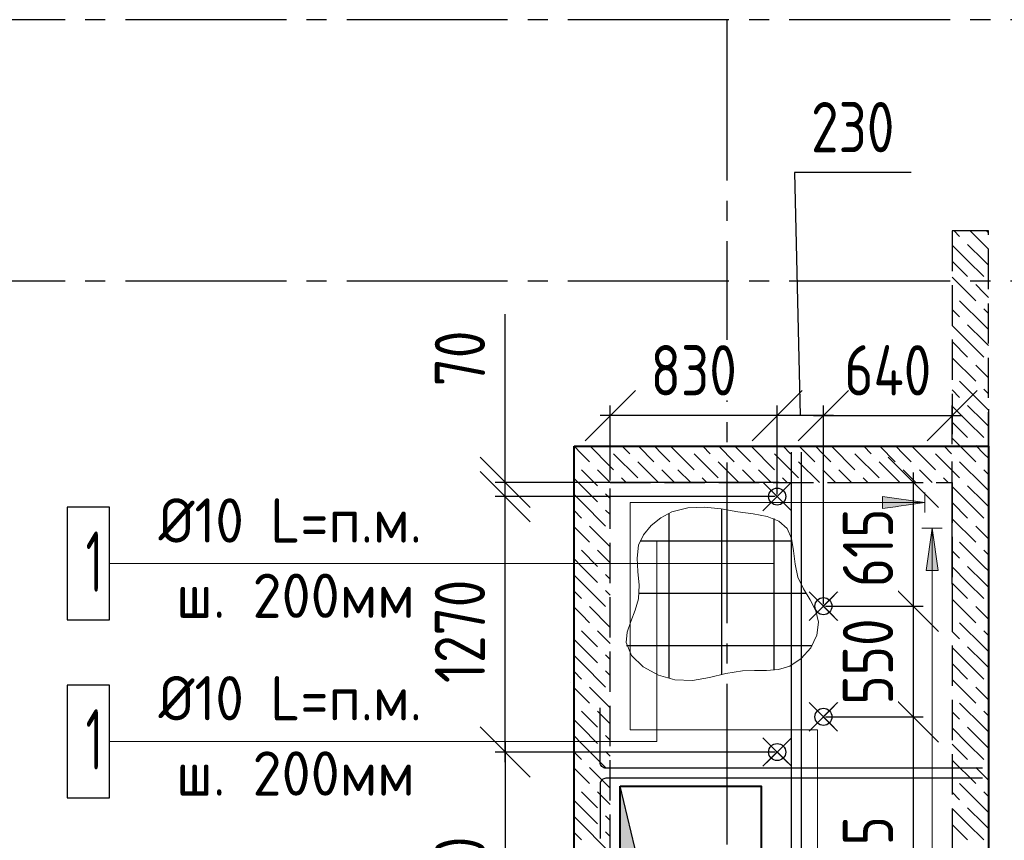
# Model space of a CAD drawing. Header units: millimetres. Extents: x 40580 to 1930067, y -240640 to 81020.
# Tile 533 of 656: x 1259250 to 1264145, y -218878 to -214800. Entities that reach past the tile are written whole.
import ezdxf

# ---------------------------------------------------------------- set-up
doc = ezdxf.new("R2010")
doc.units = ezdxf.units.MM
for name, pattern in [('______2', [270, 200, -70]), ('______5', [1100, 800, -100, 100, -100]), ('CENTER', [2, 1.25, -0.25, 0.25, -0.25])]:
    doc.linetypes.add(name, pattern=pattern)
for name, color, linetype, lineweight in [('Standard', 7, 'Continuous', 25), ('Обрамление проемов стержнями', 7, 'Continuous', 25), ('ОСИ', 7, 'CENTER', 15), ('Основная', 7, 'Continuous', 40), ('Позиционная метка линия выноска', 7, 'Continuous', 13), ('Позиционная метка номер позиции', 7, 'Continuous', 13), ('Примечания', 7, 'Continuous', 13), ('Размерная линия_ общее', 7, 'Continuous', 25)]:
    doc.layers.add(name, color=color, linetype=linetype, lineweight=lineweight)
for name, color, linetype in [('ЖБ Балка Вышележаща', 7, 'Continuous'), ('Тонкие', 7, 'Continuous'), ('ФВ-2', 7, 'Continuous')]:
    doc.layers.add(name, color=color, linetype=linetype)
doc.layers.add('ЖБ Балка Нижележащая', color=7, linetype='______2', true_color=0x656565)
doc.layers.add('ЖБ Стена верхний уровень', color=7, linetype='______2', true_color=0x656565)
doc.styles.add('GOST 2.304', font='isocpeur.ttf', dxfattribs={"width": 0.8})
doc.styles.add('GOST 2.304-81', font='txt')
doc.dimstyles.new('СПДС', dxfattribs={"dimscale": 125, "dimtxt": 250, "dimasz": 250, "dimexe": 50, "dimexo": 10, "dimgap": 100, "dimtad": 1, "dimdec": 0, "dimtxsty": 'GOST 2.304-81', "dimblk": 'OBLIQUE', "dimcen": 250, "dimdle": 50, "dimadec": 0, "dimazin": 2, "dimtfac": 0.75, "dimtdec": 0, "dimtmove": 1, "dimatfit": 3, "dimfxl": 1, "dimtfill": 1, "dimtolj": 1, "dimarcsym": 1})

# ---------------------------------------------------------------- blocks, each defined once
blk = doc.blocks.new('_OBLIQUE')
at = {"color": 0, "linetype": 'ByBlock'}
blk.add_line((-0.5, -0.5), (0.5, 0.5), dxfattribs=at)
blk = doc.blocks.new('*D18383')
at = {"layer": 'Defpoints', "color": 0}
for p in [(1263245.4, -218264.7), (1263509.8, -219759.7), (1263691.8, -219759.7)]:
    blk.add_point(p, dxfattribs=at)
at = {"layer": 'Тонкие', "color": 0, "lineweight": -2}
for p, q in [((1263691.8, -218214.7), (1263691.8, -219809.7)), ((1263255.4, -218264.7), (1263741.8, -218264.7)), ((1263519.8, -219759.7), (1263741.8, -219759.7))]:
    blk.add_line(p, q, dxfattribs=at)
at = {"layer": 'Тонкие', "color": 0, "lineweight": -2, "xscale": 250, "yscale": 250, "zscale": 250}
for p, rotation in [((1263691.8, -218264.7), 90), ((1263691.8, -219759.7), 270)]:
    blk.add_blockref('_OBLIQUE', p, dxfattribs=dict(at, rotation=rotation))
at = {"layer": 'Тонкие', "color": 0, "insert": (1263466.8, -219029.7), "char_height": 250, "attachment_point": 5, "rotation": 90, "style": 'GOST 2.304', "bg_fill": 3, "box_fill_scale": 1.1, "bg_fill_color": 256, "bg_fill_true_color": 13158600, "bg_fill_transparency": 0}
blk.add_mtext('\\A1;1495', dxfattribs=at)
blk = doc.blocks.new('*D18384')
at = {"layer": 'Defpoints', "color": 0}
for p in [(1263245.4, -217714.7), (1263245.4, -218264.7), (1263691.8, -218264.7)]:
    blk.add_point(p, dxfattribs=at)
at = {"layer": 'Тонкие', "color": 0, "lineweight": -2}
for p, q in [((1263691.8, -217664.7), (1263691.8, -218314.7)), ((1263255.4, -217714.7), (1263741.8, -217714.7)), ((1263255.4, -218264.7), (1263741.8, -218264.7))]:
    blk.add_line(p, q, dxfattribs=at)
at = {"layer": 'Тонкие', "color": 0, "lineweight": -2, "xscale": 250, "yscale": 250, "zscale": 250}
for p, rotation in [((1263691.8, -217714.7), 90), ((1263691.8, -218264.7), 270)]:
    blk.add_blockref('_OBLIQUE', p, dxfattribs=dict(at, rotation=rotation))
at = {"layer": 'Тонкие', "color": 0, "insert": (1263466.8, -217989.7), "char_height": 250, "attachment_point": 5, "rotation": 90, "style": 'GOST 2.304', "bg_fill": 3, "box_fill_scale": 1.1, "bg_fill_color": 256, "bg_fill_true_color": 13158600, "bg_fill_transparency": 0}
blk.add_mtext('\\A1;550', dxfattribs=at)
blk = doc.blocks.new('*D18385')
at = {"layer": 'Defpoints', "color": 0}
for p in [(1263348, -217099.7), (1263245.4, -217714.7), (1263691.8, -217714.7)]:
    blk.add_point(p, dxfattribs=at)
at = {"layer": 'Тонкие', "color": 0, "lineweight": -2}
for p, q in [((1263691.8, -217049.7), (1263691.8, -217764.7)), ((1263358, -217099.7), (1263741.8, -217099.7)), ((1263255.4, -217714.7), (1263741.8, -217714.7))]:
    blk.add_line(p, q, dxfattribs=at)
at = {"layer": 'Тонкие', "color": 0, "lineweight": -2, "xscale": 250, "yscale": 250, "zscale": 250}
for p, rotation in [((1263691.8, -217099.7), 90), ((1263691.8, -217714.7), 270)]:
    blk.add_blockref('_OBLIQUE', p, dxfattribs=dict(at, rotation=rotation))
at = {"layer": 'Тонкие', "color": 0, "insert": (1263466.8, -217424.7), "char_height": 250, "attachment_point": 5, "rotation": 90, "style": 'GOST 2.304', "bg_fill": 3, "box_fill_scale": 1.1, "bg_fill_color": 256, "bg_fill_true_color": 13158600, "bg_fill_transparency": 0}
blk.add_mtext('\\A1;615', dxfattribs=at)
blk = doc.blocks.new('*D18386')
at = {"layer": 'Defpoints', "color": 0}
for p in [(1263885.4, -216767.2), (1263885.4, -216919.7), (1263245.4, -217714.7)]:
    blk.add_point(p, dxfattribs=at)
at = {"layer": 'Тонкие', "color": 0, "lineweight": -2}
for p, q in [((1263245.4, -217704.7), (1263245.4, -216717.2)), ((1263885.4, -216909.7), (1263885.4, -216717.2)), ((1263195.4, -216767.2), (1263935.4, -216767.2))]:
    blk.add_line(p, q, dxfattribs=at)
at = {"layer": 'Тонкие', "color": 0, "lineweight": -2, "xscale": 250, "yscale": 250, "zscale": 250, "rotation": 180}
blk.add_blockref('_OBLIQUE', (1263245.4, -216767.2), dxfattribs=at)
at = {"layer": 'Тонкие', "color": 0, "lineweight": -2, "xscale": 250, "yscale": 250, "zscale": 250}
blk.add_blockref('_OBLIQUE', (1263885.4, -216767.2), dxfattribs=at)
at = {"layer": 'Тонкие', "color": 0, "insert": (1263565.5, -216542.2), "char_height": 250, "attachment_point": 5, "style": 'GOST 2.304', "bg_fill": 3, "box_fill_scale": 1.1, "bg_fill_color": 256, "bg_fill_true_color": 13158600, "bg_fill_transparency": 0}
blk.add_mtext('\\A1;640', dxfattribs=at)
blk = doc.blocks.new('*D18387')
at = {"layer": 'Defpoints', "color": 0}
for p in [(1262185.4, -216767.2), (1262185.4, -217099.7), (1263015.4, -217169.7)]:
    blk.add_point(p, dxfattribs=at)
at = {"layer": 'Тонкие', "color": 0, "lineweight": -2}
for p, q in [((1262185.4, -217089.7), (1262185.4, -216717.2)), ((1263015.4, -217159.7), (1263015.4, -216717.2)), ((1263065.4, -216767.2), (1262135.4, -216767.2))]:
    blk.add_line(p, q, dxfattribs=at)
at = {"layer": 'Тонкие', "color": 0, "lineweight": -2, "xscale": 250, "yscale": 250, "zscale": 250, "rotation": 180}
blk.add_blockref('_OBLIQUE', (1262185.4, -216767.2), dxfattribs=at)
at = {"layer": 'Тонкие', "color": 0, "lineweight": -2, "xscale": 250, "yscale": 250, "zscale": 250}
blk.add_blockref('_OBLIQUE', (1263015.4, -216767.2), dxfattribs=at)
at = {"layer": 'Тонкие', "color": 0, "insert": (1262600.5, -216542.2), "char_height": 250, "attachment_point": 5, "style": 'GOST 2.304', "bg_fill": 3, "box_fill_scale": 1.1, "bg_fill_color": 256, "bg_fill_true_color": 13158600, "bg_fill_transparency": 0}
blk.add_mtext('\\A1;830', dxfattribs=at)
blk = doc.blocks.new('*D18391')
at = {"layer": 'Defpoints', "color": 0}
for p in [(1263015.4, -216767.2), (1263015.4, -217169.7), (1263245.4, -217714.7)]:
    blk.add_point(p, dxfattribs=at)
at = {"layer": 'Тонкие', "color": 0, "lineweight": -2}
for p, q in [((1263681.1, -215558.8), (1263101.1, -215558.8)), ((1263101.1, -215558.8), (1263130.4, -216767.2)), ((1263015.4, -217159.7), (1263015.4, -216717.2)), ((1263245.4, -217704.7), (1263245.4, -216717.2)), ((1263295.4, -216767.2), (1262965.4, -216767.2))]:
    blk.add_line(p, q, dxfattribs=at)
at = {"layer": 'Тонкие', "color": 0, "lineweight": -2, "xscale": 250, "yscale": 250, "zscale": 250, "rotation": 180}
blk.add_blockref('_OBLIQUE', (1263015.4, -216767.2), dxfattribs=at)
at = {"layer": 'Тонкие', "color": 0, "lineweight": -2, "xscale": 250, "yscale": 250, "zscale": 250}
blk.add_blockref('_OBLIQUE', (1263245.4, -216767.2), dxfattribs=at)
at = {"layer": 'Тонкие', "color": 0, "insert": (1263391.1, -215333.8), "char_height": 250, "attachment_point": 5, "style": 'GOST 2.304', "bg_fill": 3, "box_fill_scale": 1.1, "bg_fill_color": 256, "bg_fill_true_color": 13158600, "bg_fill_transparency": 0}
blk.add_mtext('\\A1;230', dxfattribs=at)
blk = doc.blocks.new('*D18392')
at = {"layer": 'Defpoints', "color": 0}
for p in [(1261663.1, -217099.7), (1263035.4, -217099.7), (1263015.4, -217169.7)]:
    blk.add_point(p, dxfattribs=at)
at = {"layer": 'Тонкие', "color": 0, "lineweight": -2}
for p, q in [((1261663.1, -217099.7), (1261663.1, -216263.4)), ((1261663.1, -217219.7), (1261663.1, -217049.7)), ((1263025.4, -217099.7), (1261613.1, -217099.7)), ((1263005.4, -217169.7), (1261613.1, -217169.7))]:
    blk.add_line(p, q, dxfattribs=at)
at = {"layer": 'Тонкие', "color": 0, "lineweight": -2, "xscale": 250, "yscale": 250, "zscale": 250}
for p, rotation in [((1261663.1, -217099.7), 270), ((1261663.1, -217169.7), 90)]:
    blk.add_blockref('_OBLIQUE', p, dxfattribs=dict(at, rotation=rotation))
at = {"layer": 'Тонкие', "color": 0, "insert": (1261438.1, -216483.4), "char_height": 250, "attachment_point": 5, "rotation": 90, "style": 'GOST 2.304', "bg_fill": 3, "box_fill_scale": 1.1, "bg_fill_color": 256, "bg_fill_true_color": 13158600, "bg_fill_transparency": 0}
blk.add_mtext('\\A1;70', dxfattribs=at)
blk = doc.blocks.new('*D18393')
at = {"layer": 'Defpoints', "color": 0}
for p in [(1261663.1, -217169.7), (1263015.4, -217169.7), (1263015.3, -218439.7)]:
    blk.add_point(p, dxfattribs=at)
at = {"layer": 'Тонкие', "color": 0, "lineweight": -2}
for p, q in [((1261663.1, -218489.7), (1261663.1, -217119.7)), ((1263005.4, -217169.7), (1261613.1, -217169.7)), ((1263005.3, -218439.7), (1261613.1, -218439.7))]:
    blk.add_line(p, q, dxfattribs=at)
at = {"layer": 'Тонкие', "color": 0, "lineweight": -2, "xscale": 250, "yscale": 250, "zscale": 250}
for p, rotation in [((1261663.1, -217169.7), 90), ((1261663.1, -218439.7), 270)]:
    blk.add_blockref('_OBLIQUE', p, dxfattribs=dict(at, rotation=rotation))
at = {"layer": 'Тонкие', "color": 0, "insert": (1261438.1, -217839.7), "char_height": 250, "attachment_point": 5, "rotation": 90, "style": 'GOST 2.304', "bg_fill": 3, "box_fill_scale": 1.1, "bg_fill_color": 256, "bg_fill_true_color": 13158600, "bg_fill_transparency": 0}
blk.add_mtext('\\A1;1270', dxfattribs=at)
blk = doc.blocks.new('*D18394')
at = {"layer": 'Defpoints', "color": 0}
for p in [(1263015.3, -218439.7), (1261663.1, -219759.7), (1262866, -219759.7)]:
    blk.add_point(p, dxfattribs=at)
at = {"layer": 'Тонкие', "color": 0, "lineweight": -2}
for p, q in [((1261663.1, -218389.7), (1261663.1, -219809.7)), ((1263005.3, -218439.7), (1261613.1, -218439.7)), ((1262856, -219759.7), (1261613.1, -219759.7))]:
    blk.add_line(p, q, dxfattribs=at)
at = {"layer": 'Тонкие', "color": 0, "lineweight": -2, "xscale": 250, "yscale": 250, "zscale": 250}
for p, rotation in [((1261663.1, -218439.7), 90), ((1261663.1, -219759.7), 270)]:
    blk.add_blockref('_OBLIQUE', p, dxfattribs=dict(at, rotation=rotation))
at = {"layer": 'Тонкие', "color": 0, "insert": (1261438.1, -219117.2), "char_height": 250, "attachment_point": 5, "rotation": 90, "style": 'GOST 2.304', "bg_fill": 3, "box_fill_scale": 1.1, "bg_fill_color": 256, "bg_fill_true_color": 13158600, "bg_fill_transparency": 0}
blk.add_mtext('\\A1;1320', dxfattribs=at)

msp = doc.modelspace()

# ---------------------------------------------------------------- linework, layer by layer
at = {"layer": 'Standard', "color": 251, "linetype": 'Continuous', "lineweight": -3, "true_color": 0x656565, "transparency": 33554687}
for p, q in [((1264065.4, -217590.4), (1264065.4, -217465.4)), ((1264065.4, -217590.4), (1264065.4, -217549.5)), ((1264065.4, -217605.4), (1264065.4, -217730.4))]:
    msp.add_line(p, q, dxfattribs=at)
at = {"layer": 'ЖБ Балка Вышележаща', "color": 7, "linetype": 'Continuous', "lineweight": -3, "transparency": 33554687}
msp.add_line((1264065.4, -216954.7), (1264065.4, -217034.7), dxfattribs=at)
at = {"layer": 'ЖБ Балка Нижележащая', "color": 251, "linetype": '______2', "lineweight": -3, "true_color": 0x656565, "transparency": 33554687}
msp.add_line((1264065.4, -216734.7), (1264065.4, -216954.7), dxfattribs=at)
at = {"layer": 'ЖБ Стена верхний уровень', "color": 251, "linetype": '______2', "lineweight": -3, "true_color": 0x656565, "transparency": 33554687}
for p, q in [((1264065.4, -215849.7), (1263885.4, -215849.7)), ((1264065.4, -220999.7), (1264065.4, -215849.7))]:
    msp.add_line(p, q, dxfattribs=at)
at = {"layer": 'ЖБ Стена верхний уровень', "color": 9, "linetype": 'Continuous', "lineweight": -3, "true_color": 0xc7c7c7, "transparency": 33554687}
for p, q in [((1263895.5, -215849.7), (1263922.3, -215876.6)), ((1264042.3, -215916.6), (1263975.5, -215849.7)), ((1264055.5, -215849.7), (1264065.4, -215859.7)), ((1263962.3, -215996.6), (1263885.4, -215919.7)), ((1263962.3, -215916.6), (1264042.3, -215996.6)), ((1264042.3, -215916.6), (1264065.4, -215939.7)), ((1263885.4, -215999.7), (1263962.3, -216076.6)), ((1263962.3, -215996.6), (1264042.3, -216076.6)), ((1264042.3, -215996.6), (1264065.4, -216019.6)), ((1263885.4, -216079.7), (1264002.3, -216196.6)), ((1264042.3, -216156.6), (1264002.3, -216116.6)), ((1264065.4, -216179.7), (1264042.3, -216156.6)), ((1264042.3, -216316.6), (1263922.3, -216196.6)), ((1263885.4, -216239.7), (1263922.3, -216276.6)), ((1264042.3, -216236.6), (1264065.4, -216259.7)), ((1264042.3, -216316.6), (1264065.4, -216339.7)), ((1264042.3, -216396.6), (1264065.4, -216419.6)), ((1264065.4, -216579.7), (1264042.3, -216556.6)), ((1264042.3, -216636.6), (1264065.4, -216659.7)), ((1264042.3, -216716.6), (1264065.4, -216739.7)), ((1264042.3, -216796.6), (1264065.4, -216819.6)), ((1264065.4, -216979.7), (1264042.3, -216956.6)), ((1264042.3, -217036.6), (1264065.4, -217059.7)), ((1264042.3, -217116.6), (1264065.4, -217139.7)), ((1264042.3, -217196.6), (1264065.4, -217219.6)), ((1264065.4, -217379.7), (1264042.3, -217356.6)), ((1264042.3, -217436.6), (1264065.4, -217459.7)), ((1264042.3, -217516.6), (1264065.4, -217539.7)), ((1264042.3, -217596.6), (1264065.4, -217619.6)), ((1264065.4, -217779.7), (1264042.3, -217756.6)), ((1264042.3, -217916.6), (1263922.3, -217796.6)), ((1263885.4, -217839.7), (1263922.3, -217876.6)), ((1264042.3, -217836.6), (1264065.4, -217859.7)), ((1263962.3, -217996.6), (1263885.4, -217919.7)), ((1263962.3, -217916.6), (1264042.3, -217996.6)), ((1264042.3, -217916.6), (1264065.4, -217939.7)), ((1263885.4, -217999.7), (1263962.3, -218076.6)), ((1263962.3, -217996.6), (1264042.3, -218076.6)), ((1264042.3, -217996.6), (1264065.4, -218019.6)), ((1263885.4, -218079.7), (1264002.3, -218196.6)), ((1264042.3, -218156.6), (1264002.3, -218116.6)), ((1264065.4, -218179.7), (1264042.3, -218156.6)), ((1264042.3, -218316.6), (1263922.3, -218196.6)), ((1263885.4, -218239.7), (1263922.3, -218276.6)), ((1264042.3, -218236.6), (1264065.4, -218259.7)), ((1263962.3, -218396.6), (1263885.4, -218319.7)), ((1263962.3, -218316.6), (1264042.3, -218396.6)), ((1264042.3, -218316.6), (1264065.4, -218339.7)), ((1263885.4, -218399.7), (1263962.3, -218476.6)), ((1263962.3, -218396.6), (1264042.3, -218476.6)), ((1264042.3, -218396.6), (1264065.4, -218419.6)), ((1263885.4, -218479.7), (1264002.3, -218596.6)), ((1264042.3, -218556.6), (1264002.3, -218516.6)), ((1264065.4, -218579.7), (1264042.3, -218556.6)), ((1264042.3, -218716.6), (1263922.3, -218596.6)), ((1263885.4, -218639.7), (1263922.3, -218676.6)), ((1264042.3, -218636.6), (1264065.4, -218659.7)), ((1263962.3, -218796.6), (1263885.4, -218719.7)), ((1263962.3, -218716.6), (1264042.3, -218796.6)), ((1264042.3, -218716.6), (1264065.4, -218739.7)), ((1263885.4, -218799.7), (1263962.3, -218876.6)), ((1263962.3, -218796.6), (1264042.3, -218876.6)), ((1264042.3, -218796.6), (1264065.4, -218819.6))]:
    msp.add_line(p, q, dxfattribs=at)
at = {"layer": 'ОСИ', "color": 8, "linetype": '______5', "lineweight": -3, "transparency": 33554687}
for p, q in [((1267175.4, -214799.7), (1235315.4, -214799.7)), ((1262765.4, -214799.7), (1262765.4, -224299.7)), ((1267175.4, -216099.7), (1235315.4, -216099.7)), ((1267175.4, -216099.7), (1235315.4, -216099.7))]:
    msp.add_line(p, q, dxfattribs=at)
at = {"layer": 'Позиционная метка линия выноска', "color": 251, "linetype": 'Continuous', "lineweight": 13, "true_color": 0x494949, "transparency": 33554687}
msp.add_line((1263215.4, -221069.7), (1263215.4, -218329.7), dxfattribs=at)
at = {"layer": 'Позиционная метка номер позиции', "color": 7, "linetype": 'Continuous', "lineweight": -3, "transparency": 33554687}
for p, q in [((1262738, -217231.4), (1262738, -218054.2)), ((1262477.3, -217254), (1262477.3, -218072.9)), ((1262998.7, -217279.6), (1262998.7, -218032.8)), ((1262334.6, -217389.1), (1263089.6, -217389.1)), ((1262329.7, -217649.8), (1263158.3, -217649.8)), ((1262267.1, -217910.5), (1263188.8, -217910.5))]:
    msp.add_line(p, q, dxfattribs=at)
at = {"layer": 'Позиционная метка номер позиции', "color": 7, "linetype": 'Continuous', "lineweight": 25, "transparency": 33554687}
for points in [[(1259486.5, -217783.1), (1259696.5, -217783.1), (1259696.5, -217223.2), (1259486.5, -217223.2), (1259486.5, -217783.1)], [(1259486.5, -218666.5), (1259696.5, -218666.5), (1259696.5, -218106.5), (1259486.5, -218106.5), (1259486.5, -218666.5)]]:
    msp.add_lwpolyline(points, dxfattribs=at)
at = {"layer": 'Позиционная метка номер позиции', "color": 7, "linetype": '______2', "lineweight": 13, "transparency": 33554687}
msp.add_lwpolyline([(1262820.6, -217246.2), (1262736.7, -217231.2), (1262653.5, -217222.2), (1262571.7, -217225.2), (1262492.1, -217246.2), (1262437.7, -217274.8), (1262389.1, -217313.4), (1262350.5, -217359.9), (1262326.2, -217412.1), (1262318.6, -217475.5), (1262323.5, -217542), (1262329.9, -217610), (1262326.2, -217678), (1262309.6, -217734.9), (1262287.3, -217790.4), (1262269, -217844.2), (1262264.5, -217895.7), (1262291.3, -217960.5), (1262348.7, -218016.1), (1262424.7, -218057.9), (1262507.1, -218081.4), (1262594.9, -218083.4), (1262678.4, -218068.7), (1262760.4, -218048.9), (1262843.6, -218035.4), (1262902.9, -218034.1), (1262962.7, -218034.6), (1263021.4, -218030), (1263077.7, -218013.4), (1263135.2, -217975.2), (1263182.1, -217921), (1263212.9, -217858.2), (1263221.7, -217794.1), (1263207.4, -217737.7), (1263178.8, -217683.6), (1263145.9, -217628.6), (1263118.9, -217569.7), (1263104.5, -217505.1), (1263097, -217439.3), (1263087.1, -217378.3), (1263065.9, -217328.1), (1263024.2, -217291.6), (1262965.7, -217268.9), (1262896, -217255.2), (1262820.6, -217246.2)], dxfattribs=at)
at = {"layer": 'Позиционная метка номер позиции', "color": 7, "linetype": 'Continuous', "lineweight": 13, "transparency": 33554687}
msp.add_lwpolyline([(1259696.5, -218386.5), (1262416.8, -218386.5), (1262416.8, -217389.1)], dxfattribs=at)

# ---------------------------------------------------------------- texts
at = {"layer": 'Позиционная метка номер позиции', "color": 7, "linetype": 'Continuous', "lineweight": 25, "transparency": 33554687, "attachment_point": 7, "style": 'GOST 2.304'}
for s, insert, char_height, width in [('\\W0.94;Ø10 L=п.м.', (1259939.7, -217398.6), 220, 1489.569), ('\\W0.56;1', (1259578.3, -217643.1), 300, 233.324), ('\\W0.96;ш. 200мм', (1260027.7, -217772.6), 220, 1316.138), ('\\W0.94;Ø10 L=п.м.', (1259939.7, -218282), 220, 1489.569), ('\\W0.56;1', (1259578.3, -218526.5), 300, 233.324), ('\\W0.96;ш. 200мм', (1260027.7, -218656), 220, 1316.138)]:
    msp.add_mtext(s, dxfattribs=dict(at, insert=insert, char_height=char_height, width=width))

# ---------------------------------------------------------------- dimensions: what is measured, and where the dimension line sits
at = {"layer": 'Тонкие'}
dim = msp.add_linear_dim(base=(1263691.8, -219759.7), p1=(1263245.4, -218264.7), p2=(1263509.8, -219759.7), angle=270, dimstyle='СПДС', override={"dimscale": 1, "dimtxsty": 'GOST 2.304'}, dxfattribs=at)
dim.commit()
dim.dimension.update_dxf_attribs({"geometry": '*D18383', "text_midpoint": (1263691.8, -219029.7), "dimtype": 160})

# ---------------------------------------------------------------- next in the draw order: dimensions: what is measured, and where the dimension line sits
dim = msp.add_linear_dim(base=(1263691.8, -218264.7), p1=(1263245.4, -217714.7), p2=(1263245.4, -218264.7), angle=270, dimstyle='СПДС', override={"dimscale": 1, "dimtxsty": 'GOST 2.304'}, dxfattribs=at)
dim.commit()
dim.dimension.update_dxf_attribs({"geometry": '*D18384', "text_midpoint": (1263691.8, -217989.7), "dimtype": 160})

# ---------------------------------------------------------------- next in the draw order: linework, layer by layer
msp.add_circle((1263245.4, -218264.7), 42.5)
at = {"layer": 'Примечания', "color": 7, "linetype": 'Continuous', "lineweight": 13, "transparency": 33554687}
for p, q in [((1263316.1, -218194), (1263174.7, -218335.4)), ((1263316.1, -218335.4), (1263174.7, -218194))]:
    msp.add_line(p, q, dxfattribs=at)
at = {"layer": 'Размерная линия_ общее', "color": 7, "linetype": 'Continuous', "lineweight": 18, "transparency": 33554687}
for p, q in [((1263298.4, -218211.7), (1263192.3, -218317.8)), ((1263298.4, -218317.8), (1263192.3, -218211.7))]:
    msp.add_line(p, q, dxfattribs=at)

# ---------------------------------------------------------------- next in the draw order: dimensions: what is measured, and where the dimension line sits
at = {"layer": 'Тонкие'}
dim = msp.add_linear_dim(base=(1263691.8, -217714.7), p1=(1263348, -217099.7), p2=(1263245.4, -217714.7), angle=270, dimstyle='СПДС', override={"dimscale": 1, "dimtxsty": 'GOST 2.304'}, dxfattribs=at)
dim.commit()
dim.dimension.update_dxf_attribs({"geometry": '*D18385', "text_midpoint": (1263691.8, -217424.7), "dimtype": 160})

# ---------------------------------------------------------------- next in the draw order: dimensions: what is measured, and where the dimension line sits
dim = msp.add_linear_dim(base=(1263885.4, -216767.2), p1=(1263245.4, -217714.7), p2=(1263885.4, -216919.7), dimstyle='СПДС', override={"dimscale": 1, "dimtxsty": 'GOST 2.304'}, dxfattribs=at)
dim.commit()
dim.dimension.update_dxf_attribs({"geometry": '*D18386', "text_midpoint": (1263565.5, -216767.2), "dimtype": 160})

# ---------------------------------------------------------------- next in the draw order: hatches: boundary and pattern name
at = {"layer": 'Позиционная метка линия выноска', "linetype": 'Continuous', "lineweight": 13, "transparency": 33554687}
msp.add_hatch(color=7, dxfattribs=at).paths.add_polyline_path([(1263755.4, -217536.4), (1263785.4, -217326.4), (1263815.4, -217536.4)], flags=16)

# ---------------------------------------------------------------- next in the draw order: linework, layer by layer
at = {"layer": 'Standard', "color": 251, "linetype": 'Continuous', "lineweight": -3, "true_color": 0x656565, "transparency": 33554687}
for q in [(1263885.4, -216994.7), (1263885.4, -217480.4), (1263885.4, -217730.4)]:
    msp.add_line((1263885.4, -217605.4), q, dxfattribs=at)
at = {"layer": 'ЖБ Стена верхний уровень', "color": 251, "linetype": '______2', "lineweight": -3, "true_color": 0x656565, "transparency": 33554687}
for p, q in [((1263885.4, -215849.7), (1263885.4, -216919.7)), ((1263885.4, -217099.7), (1263885.4, -219759.7))]:
    msp.add_line(p, q, dxfattribs=at)
at = {"layer": 'ЖБ Стена верхний уровень', "color": 9, "linetype": 'Continuous', "lineweight": -3, "true_color": 0xc7c7c7, "transparency": 33554687}
for p, q in [((1263962.3, -216396.6), (1263885.4, -216319.7)), ((1263962.3, -216316.6), (1264042.3, -216396.6)), ((1263885.4, -216399.7), (1263962.3, -216476.6)), ((1263962.3, -216396.6), (1264042.3, -216476.6)), ((1263885.4, -216479.7), (1264002.3, -216596.6)), ((1264042.3, -216556.6), (1264002.3, -216516.6)), ((1264042.3, -216716.6), (1263922.3, -216596.6)), ((1263885.4, -216639.7), (1263922.3, -216676.6)), ((1263962.3, -216796.6), (1263885.4, -216719.7)), ((1263962.3, -216716.6), (1264042.3, -216796.6)), ((1263962.3, -216796.6), (1264042.3, -216876.6)), ((1263885.4, -216799.7), (1263962.3, -216876.6)), ((1263885.4, -216879.7), (1264002.3, -216996.6)), ((1263845.5, -216919.7), (1263882.3, -216956.6)), ((1264042.3, -216956.6), (1264002.3, -216916.6)), ((1263802.3, -216956.6), (1263885.4, -217039.7)), ((1263722.3, -217036.6), (1263785.5, -217099.7)), ((1263885.4, -217039.7), (1263922.3, -217076.6)), ((1264042.3, -217116.6), (1263922.3, -216996.6)), ((1263865.5, -217099.7), (1263842.3, -217076.6)), ((1263962.3, -217196.6), (1263885.4, -217119.7)), ((1263962.3, -217116.6), (1264042.3, -217196.6)), ((1263885.4, -217199.7), (1263962.3, -217276.6)), ((1263962.3, -217196.6), (1264042.3, -217276.6)), ((1263885.4, -217279.7), (1264002.3, -217396.6)), ((1264042.3, -217356.6), (1264002.3, -217316.6)), ((1264042.3, -217516.6), (1263922.3, -217396.6)), ((1263885.4, -217439.7), (1263922.3, -217476.6)), ((1263962.3, -217596.6), (1263885.4, -217519.7)), ((1263962.3, -217516.6), (1264042.3, -217596.6)), ((1263885.4, -217599.7), (1263962.3, -217676.6)), ((1263962.3, -217596.6), (1264042.3, -217676.6)), ((1263885.4, -217679.7), (1264002.3, -217796.6)), ((1264042.3, -217756.6), (1264002.3, -217716.6))]:
    msp.add_line(p, q, dxfattribs=at)
at = {"layer": 'Позиционная метка линия выноска', "color": 251, "linetype": 'Continuous', "lineweight": 13, "true_color": 0x494949, "transparency": 33554687}
for p, q in [((1263748.9, -217249.7), (1263748.9, -217149.7)), ((1263735.4, -217326.4), (1263835.4, -217326.4)), ((1263755.4, -217536.4), (1263785.4, -217326.4)), ((1263785.4, -217326.4), (1263815.4, -217536.4)), ((1263785.4, -217326.4), (1263785.4, -221399.7)), ((1263815.4, -217536.4), (1263755.4, -217536.4)), ((1263785.4, -217536.4), (1263785.4, -217551.4))]:
    msp.add_line(p, q, dxfattribs=at)

# ---------------------------------------------------------------- next in the draw order: dimensions: what is measured, and where the dimension line sits
at = {"layer": 'Тонкие'}
dim = msp.add_linear_dim(base=(1262185.4, -216767.2), p1=(1263015.4, -217169.7), p2=(1262185.4, -217099.7), dimstyle='СПДС', override={"dimscale": 1, "dimtxsty": 'GOST 2.304'}, dxfattribs=at)
dim.commit()
dim.dimension.update_dxf_attribs({"geometry": '*D18387', "text_midpoint": (1262600.5, -216767.2), "dimtype": 160})

# ---------------------------------------------------------------- next in the draw order: dimensions: what is measured, and where the dimension line sits
dim = msp.add_linear_dim(base=(1263015.4, -216767.2), p1=(1263245.4, -217714.7), p2=(1263015.4, -217169.7), angle=180, dimstyle='СПДС', override={"dimscale": 1, "dimtxsty": 'GOST 2.304'}, dxfattribs=at)
dim.commit()
dim.dimension.update_dxf_attribs({"geometry": '*D18391', "text_midpoint": (1263201.1, -215558.8), "dimtype": 160})

# ---------------------------------------------------------------- next in the draw order: hatches: boundary and pattern name
at = {"layer": 'Позиционная метка линия выноска', "linetype": 'Continuous', "lineweight": 13, "transparency": 33554687}
msp.add_hatch(color=7, dxfattribs=at).paths.add_polyline_path([(1263538.9, -217229.8), (1263748.9, -217199.7), (1263538.9, -217169.7)])

# ---------------------------------------------------------------- next in the draw order: linework, layer by layer
msp.add_circle((1263245.4, -217714.7), 42.5)
at = {"layer": 'ЖБ Стена верхний уровень', "color": 9, "linetype": 'Continuous', "lineweight": -3, "true_color": 0xc7c7c7, "transparency": 33554687}
for p, q in [((1263125.5, -216919.7), (1263202.3, -216996.6)), ((1263242.3, -216956.6), (1263205.5, -216919.7)), ((1263285.5, -216919.7), (1263402.3, -217036.6)), ((1263445.5, -216919.7), (1263482.3, -216956.6)), ((1263525.5, -216919.7), (1263602.3, -216996.6)), ((1263642.3, -216956.6), (1263605.5, -216919.7)), ((1263685.5, -216919.7), (1263802.3, -217036.6)), ((1263282.3, -216996.6), (1263242.3, -216956.6)), ((1263402.3, -216956.6), (1263522.3, -217076.6)), ((1263682.3, -216996.6), (1263642.3, -216956.6)), ((1263225.5, -217099.7), (1263122.3, -216996.6)), ((1263242.3, -217036.6), (1263305.5, -217099.7)), ((1263322.3, -217036.6), (1263385.5, -217099.7)), ((1263625.5, -217099.7), (1263522.3, -216996.6)), ((1263642.3, -217036.6), (1263705.5, -217099.7)), ((1263465.5, -217099.7), (1263442.3, -217076.6))]:
    msp.add_line(p, q, dxfattribs=at)
at = {"layer": 'Обрамление проемов стержнями', "color": 7, "linetype": 'Continuous', "lineweight": 25, "transparency": 33554687}
for p, q in [((1263085.4, -216949.7), (1263085.4, -221649.7)), ((1263085.4, -216949.7), (1263085.4, -221649.7)), ((1263085.4, -216949.7), (1263085.4, -221649.7)), ((1263085.4, -216949.7), (1263085.4, -221649.7)), ((1263135.4, -216949.7), (1263135.4, -221649.7)), ((1263135.4, -216949.7), (1263135.4, -221649.7)), ((1263135.4, -216949.7), (1263135.4, -221649.7)), ((1263135.4, -216949.7), (1263135.4, -221649.7))]:
    msp.add_line(p, q, dxfattribs=at)
at = {"layer": 'Позиционная метка линия выноска', "color": 251, "linetype": 'Continuous', "lineweight": 13, "true_color": 0x494949, "transparency": 33554687}
for p, q in [((1263748.9, -217199.7), (1263538.9, -217169.7)), ((1263538.9, -217169.7), (1263538.9, -217229.8)), ((1263538.9, -217199.7), (1263523.9, -217199.7)), ((1263538.9, -217229.8), (1263748.9, -217199.7))]:
    msp.add_line(p, q, dxfattribs=at)
at = {"layer": 'Позиционная метка номер позиции', "color": 7, "linetype": 'Continuous', "lineweight": 13, "transparency": 33554687}
msp.add_line((1259696.5, -217503.2), (1262998.7, -217503.2), dxfattribs=at)
at = {"layer": 'Примечания', "color": 7, "linetype": 'Continuous', "lineweight": 13, "transparency": 33554687}
for p, q in [((1263316.1, -217644), (1263174.7, -217785.4)), ((1263316.1, -217785.4), (1263174.7, -217644))]:
    msp.add_line(p, q, dxfattribs=at)
at = {"layer": 'Размерная линия_ общее', "color": 7, "linetype": 'Continuous', "lineweight": 18, "transparency": 33554687}
for p, q in [((1263298.4, -217661.7), (1263192.3, -217767.8)), ((1263298.4, -217767.8), (1263192.3, -217661.7))]:
    msp.add_line(p, q, dxfattribs=at)

# ---------------------------------------------------------------- next in the draw order: dimensions: what is measured, and where the dimension line sits
at = {"layer": 'Тонкие'}
dim = msp.add_linear_dim(base=(1261663.1, -217099.7), p1=(1263015.4, -217169.7), p2=(1263035.4, -217099.7), angle=90, dimstyle='СПДС', override={"dimscale": 1, "dimtxsty": 'GOST 2.304'}, dxfattribs=at)
dim.commit()
dim.dimension.update_dxf_attribs({"geometry": '*D18392', "text_midpoint": (1261513.5, -216483.4), "dimtype": 160})

# ---------------------------------------------------------------- next in the draw order: linework, layer by layer
at = {"layer": 'ЖБ Стена верхний уровень', "color": 251, "linetype": '______2', "lineweight": -3, "true_color": 0x656565, "transparency": 33554687}
for p, q in [((1262185.4, -216919.7), (1262005.4, -216919.7)), ((1263885.4, -216919.7), (1262185.4, -216919.7))]:
    msp.add_line(p, q, dxfattribs=at)
at = {"layer": 'ЖБ Стена верхний уровень', "color": 9, "linetype": 'Continuous', "lineweight": -3, "true_color": 0xc7c7c7, "transparency": 33554687}
for p, q in [((1262042.3, -216956.6), (1262005.5, -216919.7)), ((1262085.5, -216919.7), (1262185.4, -217019.7)), ((1262245.5, -216919.7), (1262282.3, -216956.6)), ((1262325.5, -216919.7), (1262402.3, -216996.6)), ((1262442.3, -216956.6), (1262405.5, -216919.7)), ((1262645.5, -216919.7), (1262682.3, -216956.6)), ((1262725.5, -216919.7), (1262802.3, -216996.6)), ((1262842.3, -216956.6), (1262805.5, -216919.7)), ((1263045.5, -216919.7), (1263082.3, -216956.6)), ((1262082.3, -216996.6), (1262042.3, -216956.6)), ((1262482.3, -216996.6), (1262442.3, -216956.6)), ((1262882.3, -216996.6), (1262842.3, -216956.6)), ((1263065.5, -217099.7), (1263042.3, -217076.6))]:
    msp.add_line(p, q, dxfattribs=at)

# ---------------------------------------------------------------- next in the draw order: dimensions: what is measured, and where the dimension line sits
at = {"layer": 'Тонкие'}
dim = msp.add_linear_dim(base=(1261663.1, -217169.7), p1=(1263015.3, -218439.7), p2=(1263015.4, -217169.7), angle=90, dimstyle='СПДС', override={"dimscale": 1, "dimtxsty": 'GOST 2.304'}, dxfattribs=at)
dim.commit()
dim.dimension.update_dxf_attribs({"geometry": '*D18393', "text_midpoint": (1261663.1, -217839.7), "dimtype": 160})

# ---------------------------------------------------------------- next in the draw order: linework, layer by layer
msp.add_circle((1263015.4, -217169.7), 42.5)
at = {"layer": 'ЖБ Стена верхний уровень', "color": 251, "linetype": '______2', "lineweight": -3, "true_color": 0x656565, "transparency": 33554687}
for p, q in [((1262005.4, -216919.7), (1262005.4, -217099.7)), ((1262185.4, -217099.7), (1263885.4, -217099.7))]:
    msp.add_line(p, q, dxfattribs=at)
at = {"layer": 'ЖБ Стена верхний уровень', "color": 9, "linetype": 'Continuous', "lineweight": -3, "true_color": 0xc7c7c7, "transparency": 33554687}
for p, q in [((1262485.5, -216919.7), (1262602.3, -217036.6)), ((1262885.5, -216919.7), (1263002.3, -217036.6)), ((1262202.3, -216956.6), (1262322.3, -217076.6)), ((1262602.3, -216956.6), (1262722.3, -217076.6)), ((1263002.3, -216956.6), (1263122.3, -217076.6)), ((1262042.3, -217036.6), (1262105.5, -217099.7)), ((1262122.3, -217036.6), (1262185.4, -217099.7)), ((1262185.4, -217019.7), (1262202.3, -217036.6)), ((1262425.5, -217099.7), (1262322.3, -216996.6)), ((1262442.3, -217036.6), (1262505.5, -217099.7)), ((1262522.3, -217036.6), (1262585.5, -217099.7)), ((1262825.5, -217099.7), (1262722.3, -216996.6)), ((1262842.3, -217036.6), (1262905.5, -217099.7)), ((1262922.3, -217036.6), (1262985.5, -217099.7)), ((1262025.5, -217099.7), (1262005.4, -217079.6)), ((1262265.5, -217099.7), (1262242.3, -217076.6)), ((1262665.5, -217099.7), (1262642.3, -217076.6)), ((1262042.3, -217116.6), (1262025.5, -217099.7)), ((1262042.3, -217116.6), (1262122.3, -217196.6)), ((1262105.5, -217099.7), (1262122.3, -217116.6)), ((1262185.4, -217099.7), (1262185.5, -217099.7)), ((1262005.4, -217159.6), (1262042.3, -217196.6)), ((1262185.4, -217179.7), (1262162.3, -217156.6)), ((1262042.3, -217196.6), (1262162.3, -217316.6)), ((1262162.3, -217236.6), (1262185.4, -217259.6)), ((1262005.4, -217239.6), (1262042.3, -217276.6)), ((1262042.3, -217356.6), (1262005.4, -217319.6)), ((1262082.3, -217316.6), (1262185.4, -217419.7)), ((1262082.3, -217396.6), (1262042.3, -217356.6)), ((1262042.3, -217516.6), (1262005.4, -217479.6)), ((1262042.3, -217436.6), (1262122.3, -217516.6)), ((1262122.3, -217436.6), (1262185.4, -217499.7)), ((1262042.3, -217516.6), (1262122.3, -217596.6)), ((1262005.4, -217559.6), (1262042.3, -217596.6)), ((1262185.4, -217579.7), (1262162.3, -217556.6)), ((1262042.3, -217596.6), (1262162.3, -217716.6)), ((1262005.4, -217639.6), (1262042.3, -217676.6)), ((1262162.3, -217636.6), (1262185.4, -217659.6)), ((1262042.3, -217756.6), (1262005.4, -217719.6)), ((1262082.3, -217716.6), (1262185.4, -217819.7)), ((1262082.3, -217796.6), (1262042.3, -217756.6)), ((1262042.3, -217836.6), (1262122.3, -217916.6)), ((1262122.3, -217836.6), (1262185.4, -217899.7)), ((1262042.3, -217916.6), (1262005.4, -217879.6)), ((1262042.3, -217916.6), (1262122.3, -217996.6)), ((1262005.4, -217959.6), (1262042.3, -217996.6)), ((1262185.4, -217979.7), (1262162.3, -217956.6)), ((1262042.3, -217996.6), (1262162.3, -218116.6)), ((1262005.4, -218039.6), (1262042.3, -218076.6)), ((1262162.3, -218036.6), (1262185.4, -218059.6)), ((1262082.3, -218116.6), (1262185.4, -218219.7)), ((1262042.3, -218156.6), (1262005.4, -218119.6)), ((1262082.3, -218196.6), (1262042.3, -218156.6))]:
    msp.add_line(p, q, dxfattribs=at)
at = {"layer": 'Позиционная метка линия выноска', "color": 251, "linetype": 'Continuous', "lineweight": 13, "true_color": 0x494949, "transparency": 33554687}
msp.add_line((1262285.4, -217199.7), (1263748.9, -217199.7), dxfattribs=at)
at = {"layer": 'Примечания', "color": 7, "linetype": 'Continuous', "lineweight": 13, "transparency": 33554687}
for p, q in [((1263086.1, -217099), (1262944.7, -217240.4)), ((1263086.1, -217240.4), (1262944.7, -217099)), ((1261985.8, -218096.1), (1261985.8, -218096.1)), ((1261985.8, -218096.1), (1261985.8, -218096.1)), ((1261985.8, -218096.1), (1261985.8, -218096.1))]:
    msp.add_line(p, q, dxfattribs=at)
at = {"layer": 'Размерная линия_ общее', "color": 7, "linetype": 'Continuous', "lineweight": 18, "transparency": 33554687}
for p, q in [((1263068.5, -217116.7), (1262962.4, -217222.8)), ((1263068.5, -217222.8), (1262962.4, -217116.7))]:
    msp.add_line(p, q, dxfattribs=at)

# ---------------------------------------------------------------- next in the draw order: dimensions: what is measured, and where the dimension line sits
at = {"layer": 'Тонкие'}
dim = msp.add_linear_dim(base=(1261663.1, -219759.7), p1=(1263015.3, -218439.7), p2=(1262866, -219759.7), angle=270, dimstyle='СПДС', override={"dimscale": 1, "dimtxsty": 'GOST 2.304'}, dxfattribs=at)
dim.commit()
dim.dimension.update_dxf_attribs({"geometry": '*D18394', "text_midpoint": (1261663.1, -219117.2), "dimtype": 160})

# ---------------------------------------------------------------- next in the draw order: hatches: boundary and pattern name
at = {"layer": 'ФВ-2'}
h = msp.add_hatch(color=256, dxfattribs=at)
h.dxf.hatch_style = 1
h.paths.add_polyline_path([(1262329.4, -219000.5), (1262423.5, -219391.3), (1262935.4, -219709.7), (1262255.4, -219709.7)])
h.paths.add_polyline_path([(1262329.4, -219000.5), (1262255.4, -219709.7), (1262235.4, -219709.7), (1262235.4, -218609.7)])

# ---------------------------------------------------------------- next in the draw order: linework, layer by layer
msp.add_circle((1263015.3, -218439.7), 42.5)
at = {"layer": 'ЖБ Стена верхний уровень', "color": 251, "linetype": '______2', "lineweight": -3, "true_color": 0x656565, "transparency": 33554687}
for p, q in [((1262005.4, -217099.7), (1262005.4, -221499.7)), ((1262185.4, -219759.7), (1262185.4, -217099.7))]:
    msp.add_line(p, q, dxfattribs=at)
at = {"layer": 'ЖБ Стена верхний уровень', "color": 9, "linetype": 'Continuous', "lineweight": -3, "true_color": 0xc7c7c7, "transparency": 33554687}
for p, q in [((1262042.3, -218236.6), (1262122.3, -218316.6)), ((1262122.3, -218236.6), (1262185.4, -218299.7)), ((1262042.3, -218316.6), (1262005.4, -218279.6)), ((1262005.4, -218359.6), (1262042.3, -218396.6)), ((1262042.3, -218316.6), (1262122.3, -218396.6)), ((1262185.4, -218379.7), (1262162.3, -218356.6)), ((1262042.3, -218396.6), (1262162.3, -218516.6)), ((1262005.4, -218439.6), (1262042.3, -218476.6)), ((1262162.3, -218436.6), (1262185.4, -218459.6)), ((1262042.3, -218556.6), (1262005.4, -218519.6)), ((1262082.3, -218596.6), (1262042.3, -218556.6)), ((1262082.3, -218516.6), (1262185.4, -218619.7)), ((1262042.3, -218636.6), (1262122.3, -218716.6)), ((1262122.3, -218636.6), (1262185.4, -218699.7)), ((1262042.3, -218716.6), (1262005.4, -218679.6)), ((1262042.3, -218716.6), (1262122.3, -218796.6)), ((1262005.4, -218759.6), (1262042.3, -218796.6)), ((1262042.3, -218796.6), (1262162.3, -218916.6)), ((1262185.4, -218779.7), (1262162.3, -218756.6)), ((1262005.4, -218839.6), (1262042.3, -218876.6)), ((1262162.3, -218836.6), (1262185.4, -218859.6))]:
    msp.add_line(p, q, dxfattribs=at)
at = {"layer": 'Обрамление проемов стержнями', "color": 7, "linetype": 'Continuous', "lineweight": 25, "transparency": 33554687}
for points in [[(1264035.4, -218519.7), (1262164.1, -218519.7), (1262158.8, -218519), (1262153.3, -218517.2), (1262148.3, -218514.4), (1262144.2, -218511), (1262140.7, -218506.8), (1262137.9, -218501.8), (1262136.1, -218496.4), (1262135.4, -218491.1), (1262135.4, -218219.7)], [(1264035.4, -218519.7), (1262164.1, -218519.7), (1262158.8, -218519), (1262153.3, -218517.2), (1262148.3, -218514.4), (1262144.2, -218511), (1262140.7, -218506.8), (1262137.9, -218501.8), (1262136.1, -218496.4), (1262135.4, -218491.1), (1262135.4, -218219.7)], [(1264035.4, -218519.7), (1262164.1, -218519.7), (1262158.8, -218519), (1262153.3, -218517.2), (1262148.3, -218514.4), (1262144.2, -218511), (1262140.7, -218506.8), (1262137.9, -218501.8), (1262136.1, -218496.4), (1262135.4, -218491.1), (1262135.4, -218219.7)], [(1264035.4, -218519.7), (1262164.1, -218519.7), (1262158.8, -218519), (1262153.3, -218517.2), (1262148.3, -218514.4), (1262144.2, -218511), (1262140.7, -218506.8), (1262137.9, -218501.8), (1262136.1, -218496.4), (1262135.4, -218491.1), (1262135.4, -218219.7)], [(1264035.4, -218569.7), (1262164.1, -218569.7), (1262158.8, -218570.5), (1262153.3, -218572.3), (1262148.3, -218575.1), (1262144.2, -218578.5), (1262140.7, -218582.6), (1262137.9, -218587.7), (1262136.1, -218593.1), (1262135.4, -218598.4), (1262135.4, -218869.7)], [(1264035.4, -218569.7), (1262164.1, -218569.7), (1262158.8, -218570.5), (1262153.3, -218572.3), (1262148.3, -218575.1), (1262144.2, -218578.5), (1262140.7, -218582.6), (1262137.9, -218587.7), (1262136.1, -218593.1), (1262135.4, -218598.4), (1262135.4, -218869.7)], [(1264035.4, -218569.7), (1262164.1, -218569.7), (1262158.8, -218570.5), (1262153.3, -218572.3), (1262148.3, -218575.1), (1262144.2, -218578.5), (1262140.7, -218582.6), (1262137.9, -218587.7), (1262136.1, -218593.1), (1262135.4, -218598.4), (1262135.4, -218869.7)], [(1264035.4, -218569.7), (1262164.1, -218569.7), (1262158.8, -218570.5), (1262153.3, -218572.3), (1262148.3, -218575.1), (1262144.2, -218578.5), (1262140.7, -218582.6), (1262137.9, -218587.7), (1262136.1, -218593.1), (1262135.4, -218598.4), (1262135.4, -218869.7)]]:
    msp.add_lwpolyline(points, dxfattribs=at)
at = {"layer": 'Основная'}
msp.add_lwpolyline([(1262005.4, -216919.7), (1264065.4, -216919.7), (1264065.4, -221679.7), (1262005.4, -221679.7)], close=True, dxfattribs=at)
at = {"layer": 'Основная', "transparency": 33554687}
msp.add_lwpolyline([(1262235.4, -218609.7), (1262935.4, -218609.7), (1262935.4, -219709.7), (1262235.4, -219709.7)], close=True, dxfattribs=at)
at = {"layer": 'Позиционная метка линия выноска', "color": 251, "linetype": 'Continuous', "lineweight": 13, "true_color": 0x494949, "transparency": 33554687}
for p, q in [((1262285.4, -218329.7), (1262285.4, -217199.7)), ((1263215.4, -218329.7), (1262285.4, -218329.7))]:
    msp.add_line(p, q, dxfattribs=at)
at = {"layer": 'Примечания', "color": 7, "linetype": 'Continuous', "lineweight": 13, "transparency": 33554687}
for p, q in [((1263086, -218369), (1262944.6, -218510.4)), ((1263086, -218510.4), (1262944.6, -218369))]:
    msp.add_line(p, q, dxfattribs=at)
at = {"layer": 'Размерная линия_ общее', "color": 7, "linetype": 'Continuous', "lineweight": 18, "transparency": 33554687}
for p, q in [((1263068.3, -218386.7), (1262962.2, -218492.8)), ((1263068.3, -218492.8), (1262962.2, -218386.7))]:
    msp.add_line(p, q, dxfattribs=at)
at = {"layer": 'Тонкие'}
msp.add_line((1262423.5, -219391.3), (1262235.4, -218609.7), dxfattribs=at)

doc.saveas('drawing.dxf')
